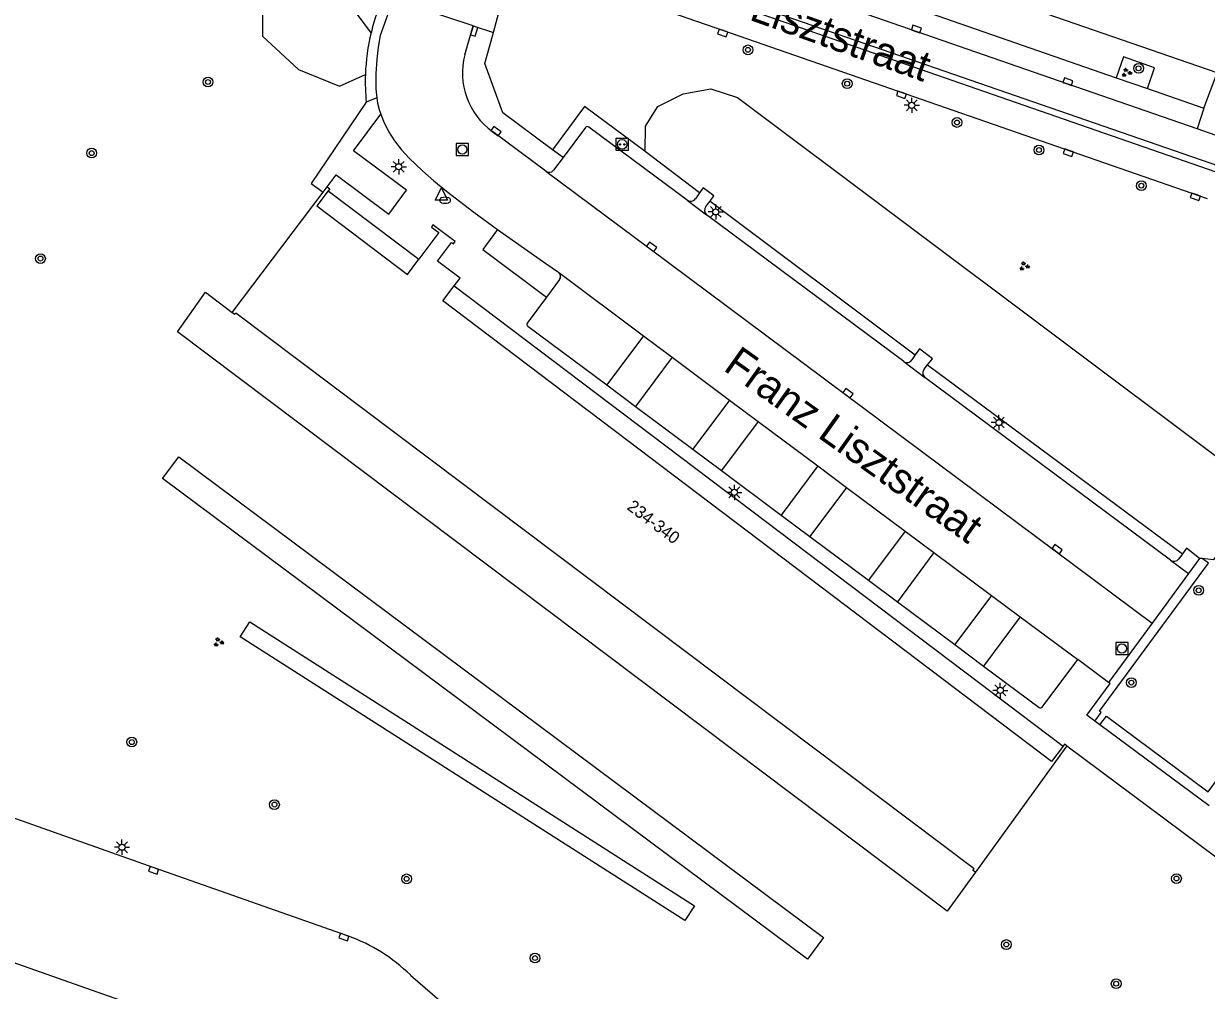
# Model space of a CAD drawing. Extents: x 132999 to 136000, y 398499 to 400501.
# Drawn here: x 133527.8 to 133624.6, y 399335.7 to 399414.8 of the extents above; entities that cross this region are included whole.
import ezdxf

# ---------------------------------------------------------------- set-up
doc = ezdxf.new("R2010")
doc.units = 0
for name, color, linetype in [('gg-anno-huisnummerreeks BGT', 7, 'Continuous'), ('gg-anno-openbare ruimte label', 7, 'Continuous'), ('gg-bbg-hoofdgebouw', 7, 'Continuous'), ('gg-bbg-onder overbouw', 7, 'Continuous'), ('gg-bbg-pand overbouw', 7, 'Continuous'), ('gg-knt-verharding', 7, 'Continuous'), ('gg-knt-verharding nz', 7, 'Continuous'), ('gg-kntw-greppel-droge sloot', 7, 'Continuous'), ('gg-kntw-wadi', 7, 'Continuous'), ('gt-grn-groengrens', 7, 'Continuous'), ('gt-grn-weggrens', 7, 'Continuous'), ('gt-symb-boom', 7, 'Continuous'), ('gt-symb-brandkraan', 7, 'Continuous'), ('gt-symb-groenvak', 7, 'Continuous'), ('gt-symb-kolk', 7, 'Continuous'), ('gt-symb-laadpunt elektrisch vervoer', 7, 'Continuous'), ('gt-symb-lichtmast', 7, 'Continuous'), ('gt-symb-rioolschacht', 7, 'Continuous'), ('gt-symb-waterafsluiter', 7, 'Continuous')]:
    doc.layers.add(name, color=color, linetype=linetype)

# ---------------------------------------------------------------- blocks, each defined once
blk = doc.blocks.new('gt0-LMAST')
at = {"layer": 'gt-symb-lichtmast'}
for p, q in [((-0.182, 0.173), (-0.447, 0.438)), ((-0.005, 0.246), (-0.005, 0.621)), ((0.172, 0.173), (0.437, 0.438)), ((-0.255, -0.004), (-0.63, -0.004)), ((-0.182, -0.181), (-0.447, -0.446)), ((-0.005, -0.254), (-0.005, -0.629)), ((0.437, -0.446), (0.172, -0.181)), ((0.245, -0.004), (0.62, -0.004))]:
    blk.add_line(p, q, dxfattribs=at)
blk.add_circle((-0.005, -0.004), 0.25, dxfattribs=at)
blk = doc.blocks.new('gt0-BOOM')
at = {"layer": 'gt-symb-boom'}
for radius in [0.4, 0.2]:
    blk.add_circle((0, 0), radius, dxfattribs=at)
blk = doc.blocks.new('gt0-KOLK')
at = {"layer": 'gt-symb-kolk'}
blk.add_lwpolyline([(0, 0), (0.375, 0), (0.375, 0.4), (-0.375, 0.4), (-0.375, 0), (0, 0)], dxfattribs=at)
blk = doc.blocks.new('gt0-GRVAK')
at = {"layer": 'gt-symb-groenvak'}
for p, q in [((-0.11, 0.189), (-0.228, 0.24)), ((-0.182, 0.153), (0.088, 0.153)), ((-0.091, 0.211), (-0.156, 0.322)), ((-0.047, 0.214), (-0.047, 0.393)), ((-0.004, 0.211), (0.061, 0.322)), ((0.015, 0.189), (0.133, 0.24)), ((0.262, -0.052), (0.197, 0.059)), ((0.305, -0.049), (0.305, 0.13)), ((0.349, -0.052), (0.414, 0.059)), ((-0.245, -0.228), (-0.363, -0.177)), ((-0.318, -0.264), (-0.047, -0.264)), ((-0.226, -0.206), (-0.291, -0.095)), ((-0.183, -0.203), (-0.183, -0.024)), ((-0.139, -0.206), (-0.074, -0.095)), ((-0.12, -0.228), (-0.002, -0.177)), ((0.243, -0.074), (0.125, -0.023)), ((0.17, -0.11), (0.441, -0.11)), ((0.368, -0.074), (0.486, -0.023))]:
    blk.add_line(p, q, dxfattribs=at)
blk = doc.blocks.new('gt0-BR')
at = {"layer": 'gt-symb-brandkraan'}
for centre, radius, start, end in [((-0.244, 0), 0.206, 107.56694, 252.43307), ((0.599, -2.664), 3, 106.89205, 107.56694), ((0, -0.691), 0.938, 73.10799, 106.89205), ((-0.599, -2.664), 3, 72.43309, 73.10799), ((0.244, 0), 0.206, 287.56695, 72.43309), ((0.599, 2.664), 3, 252.43307, 253.10797), ((0, 0.691), 0.938, 253.10797, 286.89206), ((-0.599, 2.664), 3, 286.89206, 287.56695)]:
    blk.add_arc(centre, radius, start, end, dxfattribs=at)
blk = doc.blocks.new('gt0-WAFSL')
at = {"layer": 'gt-symb-waterafsluiter'}
for p, q in [((-0.5, -0.333), (0, 0.667)), ((0, 0.667), (0.5, -0.333)), ((0.5, -0.333), (-0.5, -0.333))]:
    blk.add_line(p, q, dxfattribs=at)
blk = doc.blocks.new('gt0-LEV')
at = {"layer": 'gt-symb-laadpunt elektrisch vervoer'}
blk.add_lwpolyline([(-0.486, 0.501), (0.486, 0.501), (0.486, -0.499), (-0.486, -0.499)], close=True, dxfattribs=at)
for centre, radius in [((0, 0), 0.393), ((-0.186, 0), 0.0566), ((0.186, 0), 0.0566)]:
    blk.add_circle(centre, radius, dxfattribs=at)
blk = doc.blocks.new('gt0-RS')
at = {"layer": 'gt-symb-rioolschacht'}
blk.add_lwpolyline([(-0.5, -0.5), (0.5, -0.5), (0.5, 0.5), (-0.5, 0.5)], close=True, dxfattribs=at)
blk.add_circle((0, 0), 0.375, dxfattribs=at)

msp = doc.modelspace()

# ---------------------------------------------------------------- linework, layer by layer
at = {"layer": 'gg-bbg-hoofdgebouw'}
for p, q in [((133544.86, 399391.17), (133552.306, 399401.018)), ((133552.306, 399401.018), (133552.64, 399401.46)), ((133613.2, 399355.7), (133605.7, 399345.36))]:
    msp.add_line(p, q, dxfattribs=at)
for points in [[(133552.64, 399401.46), (133552.84, 399401.3), (133552.719, 399401.14)], [(133563.023, 399393.355), (133563.511, 399394), (133561.677, 399395.388), (133562.823, 399396.903), (133562.966, 399396.795), (133563.111, 399396.986), (133561.294, 399398.36), (133561.166, 399398.157), (133561.77, 399397.725), (133560.139, 399395.534)], [(133605.7, 399345.36), (133605.5, 399345.51), (133605.59, 399345.63), (133545.15, 399391.13), (133545.06, 399391.01), (133544.86, 399391.17)], [(133613.2, 399355.7), (133613.01, 399355.84), (133612.889, 399355.681)]]:
    msp.add_lwpolyline(points, dxfattribs=at)
at = {"layer": 'gg-bbg-onder overbouw'}
for points in [[(133552.719, 399401.14), (133551.79, 399399.91), (133559.216, 399394.295), (133560.139, 399395.534)], [(133612.889, 399355.681), (133611.94, 399354.43), (133562.102, 399392.136), (133563.023, 399393.355)]]:
    msp.add_lwpolyline(points, dxfattribs=at)
at = {"layer": 'gg-bbg-pand overbouw'}
for p, q in [((133552.719, 399401.14), (133560.139, 399395.534)), ((133563.023, 399393.355), (133612.889, 399355.681))]:
    msp.add_line(p, q, dxfattribs=at)
at = {"layer": 'gg-knt-verharding'}
for p, q in [((133625.49, 399410.79), (133565.55, 399431.54)), ((133562.084, 399425.189), (133625.595, 399403.173)), ((133625.409, 399402.68), (133561.904, 399424.729)), ((133564.598, 399414.653), (133558.031, 399416.842)), ((133566.243, 399414.105), (133566.694, 399415.727)), ((133601.923, 399415.721), (133617.232, 399410.397)), ((133617.232, 399410.397), (133619.778, 399409.511)), ((133619.778, 399409.511), (133624.414, 399407.899)), ((133624.414, 399407.899), (133623.853, 399406.206)), ((133570.536, 399402.738), (133566.17, 399405.993)), ((133573.792, 399406.318), (133571.95, 399403.859)), ((133582.1, 399400.384), (133574.062, 399406.352)), ((133571.95, 399403.859), (133571.081, 399404.508)), ((133571.95, 399403.859), (133571.173, 399402.821)), ((133583.124, 399400.97), (133582.788, 399400.498)), ((133583.63, 399399.847), (133583.976, 399400.301)), ((133599.846, 399387.161), (133583.697, 399399.188)), ((133571.654, 399393.869), (133570.582, 399392.423)), ((133570.582, 399392.423), (133569.019, 399390.317)), ((133569.07, 399390.058), (133575.522, 399385.247)), ((133600.776, 399387.711), (133600.487, 399387.303)), ((133601.503, 399386.536), (133601.786, 399386.891)), ((133621.667, 399370.897), (133601.56, 399385.87)), ((133575.522, 399385.247), (133577.874, 399383.493)), ((133577.874, 399383.493), (133582.583, 399379.982)), ((133582.583, 399379.982), (133584.928, 399378.233)), ((133584.928, 399378.233), (133589.8, 399374.6)), ((133589.8, 399374.6), (133592.152, 399372.847)), ((133592.152, 399372.847), (133596.952, 399369.267)), ((133622.646, 399371.418), (133622.355, 399371.009)), ((133624.061, 399371.055), (133623.145, 399369.811)), ((133596.952, 399369.267), (133599.312, 399367.507)), ((133623.145, 399369.811), (133620.163, 399365.759)), ((133599.312, 399367.507), (133604.008, 399364.006)), ((133620.163, 399365.759), (133616.592, 399360.905)), ((133604.008, 399364.006), (133606.374, 399362.241)), ((133606.374, 399362.241), (133610.921, 399358.851)), ((133611.179, 399358.886), (133614.088, 399362.765)), ((133616.592, 399360.905), (133614.088, 399362.765)), ((133615.901, 399357.433), (133615.486, 399357.741)), ((133624.846, 399350.787), (133615.901, 399357.433)), ((133613.2, 399355.7), (133625.38, 399346.61)), ((133559.449, 399336.949), (133562.451, 399334.331))]:
    msp.add_line(p, q, dxfattribs=at)
for points in [[(133623.853, 399406.206), (133613.207, 399409.889), (133570.939, 399424.581)], [(133570.991, 399419.137), (133573.329, 399418.348), (133585.082, 399414.257), (133624.675, 399400.522)], [(133558.031, 399416.842), (133556.962, 399413.853), (133556.813, 399412.904), (133556.697, 399411.906), (133556.617, 399410.724), (133556.62, 399409.483), (133556.688, 399408.748)], [(133563.901, 399412.266), (133564.471, 399414.258), (133564.598, 399414.653)], [(133571.081, 399404.508), (133567.028, 399407.533), (133565.537, 399411.562), (133566.243, 399414.105)], [(133619.778, 399409.511), (133620.372, 399411.22), (133617.827, 399412.107), (133617.232, 399410.397)], [(133556.688, 399408.748), (133556.755, 399408.308), (133556.886, 399407.784), (133557.019, 399407.425)], [(133552.64, 399401.46), (133553.361, 399402.441), (133557.683, 399399.236), (133559.124, 399401.181), (133554.797, 399404.411), (133557.019, 399407.425)], [(133557.019, 399407.425), (133557.236, 399406.84), (133557.659, 399405.995), (133558.152, 399405.225), (133558.718, 399404.507), (133559.354, 399403.816), (133560.44, 399402.781), (133561.377, 399401.962), (133562.408, 399401.111), (133564.637, 399399.38), (133566.567, 399397.961)], [(133626.337, 399405.315), (133625.417, 399405.662), (133623.853, 399406.206)], [(133583.976, 399400.301), (133584.297, 399400.721), (133583.421, 399401.388), (133583.124, 399400.97)], [(133566.567, 399397.961), (133565.366, 399396.326), (133570.582, 399392.423)], [(133566.567, 399397.961), (133570.529, 399395.179), (133571.564, 399394.481)], [(133601.786, 399386.891), (133602.189, 399387.396), (133601.118, 399388.195), (133600.776, 399387.711)], [(133624.061, 399371.055), (133622.984, 399371.894), (133622.646, 399371.418)], [(133554.374, 399340.129), (133538.484, 399345.714), (133522.879, 399351.222), (133492.561, 399362.008)], [(133615.486, 399357.741), (133614.831, 399358.228), (133616.735, 399360.799), (133616.592, 399360.905)], [(133839.933, 399236.85), (133839.508, 399236.824), (133826.913, 399239.733), (133811.621, 399243.635), (133794.803, 399248.094), (133776.566, 399253.115), (133751.016, 399260.549), (133724.082, 399269.019), (133708.178, 399274.289), (133692.335, 399279.735), (133664.744, 399289.381), (133636.571, 399299.262), (133551.819, 399329.199), (133510.739, 399343.662), (133496.924, 399348.467), (133496.167, 399348.688)]]:
    msp.add_lwpolyline(points, dxfattribs=at)
for centre, radius, start, end in [((133569.585, 399410.775), 5.877, 165.30422, 234.46679), ((133573.941, 399406.224), 0.176, 46.53729, 147.8172), ((133570.809, 399403.126), 0.475, 234.82969, 320.01775), ((133582.387, 399400.784), 0.492, 234.2949, 324.52169), ((133584.011, 399399.553), 0.481, 142.28847, 229.32206), ((133571.289, 399394.128), 0.448, 324.66492, 52.06685), ((133569.175, 399390.213), 0.187, 146.25092, 236.02841), ((133600.096, 399387.548), 0.461, 237.12353, 327.85836), ((133601.863, 399386.231), 0.471, 139.72171, 230.06183), ((133621.955, 399371.3), 0.495, 234.47967, 324.01256), ((133611.032, 399359), 0.186, 233.34453, 322.10651), ((133549.667, 399326.977), 13.969, 45.55061, 70.30679)]:
    msp.add_arc(centre, radius, start, end, dxfattribs=at)
at = {"layer": 'gg-knt-verharding nz'}
for p, q in [((133582.1, 399400.384), (133583.697, 399399.188)), ((133571.564, 399394.481), (133578.519, 399389.266)), ((133578.519, 399389.266), (133575.522, 399385.247)), ((133578.519, 399389.266), (133580.871, 399387.511)), ((133580.871, 399387.511), (133577.874, 399383.493)), ((133580.871, 399387.511), (133585.576, 399383.996)), ((133599.846, 399387.161), (133601.56, 399385.87)), ((133585.576, 399383.996), (133582.583, 399379.982)), ((133585.576, 399383.996), (133587.925, 399382.253)), ((133587.925, 399382.253), (133584.928, 399378.233)), ((133587.925, 399382.253), (133592.799, 399378.621)), ((133592.799, 399378.621), (133589.8, 399374.6)), ((133592.799, 399378.621), (133595.15, 399376.867)), ((133595.15, 399376.867), (133592.152, 399372.847)), ((133595.15, 399376.867), (133599.948, 399373.286)), ((133599.948, 399373.286), (133596.952, 399369.267)), ((133599.948, 399373.286), (133602.31, 399371.529)), ((133602.31, 399371.529), (133599.312, 399367.507)), ((133602.31, 399371.529), (133607.007, 399368.027)), ((133621.667, 399370.897), (133623.145, 399369.811)), ((133607.007, 399368.027), (133604.008, 399364.006)), ((133607.007, 399368.027), (133609.374, 399366.264)), ((133609.374, 399366.264), (133606.374, 399362.241)), ((133609.374, 399366.264), (133614.088, 399362.765))]:
    msp.add_line(p, q, dxfattribs=at)
msp.add_lwpolyline([(133570.536, 399402.738), (133579.079, 399396.397), (133620.163, 399365.759)], dxfattribs=at)
at = {"layer": 'gg-kntw-greppel-droge sloot'}
msp.add_line((133624.278, 399371.03), (133624.061, 399371.055), dxfattribs=at)
at = {"layer": 'gg-kntw-wadi'}
for p, q in [((133583.124, 399400.97), (133578.658, 399404.346)), ((133583.976, 399400.301), (133600.776, 399387.711)), ((133601.786, 399386.891), (133622.646, 399371.418))]:
    msp.add_line(p, q, dxfattribs=at)
msp.add_lwpolyline([(133578.658, 399404.346), (133578.689, 399406.428), (133579.695, 399408.049), (133581.788, 399409.067), (133584.043, 399409.486), (133586.217, 399408.774), (133625.433, 399379.4), (133626.854, 399377.966), (133627.383, 399375.702), (133626.861, 399373.296), (133625.199, 399370.925), (133624.278, 399371.03)], dxfattribs=at)
at = {"layer": 'gt-grn-groengrens'}
msp.add_line((133556.688, 399408.748), (133555.832, 399408.399), dxfattribs=at)
for points in [[(133556.231, 399414.084), (133553.676, 399417.545), (133549.925, 399418.618), (133547.352, 399416.901), (133547.352, 399413.809), (133550.282, 399411.074), (133553.64, 399409.715), (133555.763, 399410.664)], [(133555.832, 399408.399), (133551.334, 399401.753), (133552.306, 399401.018)], [(133578.658, 399404.346), (133573.696, 399408.03), (133571.081, 399404.508)], [(133605.7, 399345.36), (133603.393, 399342.18), (133540.377, 399389.609), (133542.678, 399392.852), (133544.86, 399391.17)], [(133540.482, 399379.362), (133593.267, 399340.015), (133591.944, 399338.241), (133539.159, 399377.588), (133540.482, 399379.362)], [(133615.486, 399357.741), (133616.011, 399358.447), (133615.865, 399358.556), (133624.776, 399370.664), (133624.278, 399371.03)], [(133615.901, 399357.433), (133616.426, 399358.139), (133624.761, 399351.946), (133639.022, 399371.269), (133639.636, 399370.825)], [(133546.297, 399365.854), (133582.693, 399342.614), (133581.919, 399341.402), (133545.523, 399364.641), (133546.297, 399365.854)]]:
    msp.add_lwpolyline(points, dxfattribs=at)
for centre, radius, start, end in [((133572.955, 399410.057), 17.201, 161.30141, 166.46228), ((133573.002, 399410.047), 17.25, 166.46556, 177.95028), ((133572.902, 399410.053), 17.15, 177.9569, 185.53289)]:
    msp.add_arc(centre, radius, start, end, dxfattribs=at)
at = {"layer": 'gt-grn-weggrens'}
for p, q in [((133564.598, 399414.653), (133566.243, 399414.105)), ((133624.414, 399407.899), (133625.49, 399410.79))]:
    msp.add_line(p, q, dxfattribs=at)

# ---------------------------------------------------------------- block references
at = {"layer": 'gt-symb-boom'}
for p in [(133587.079, 399412.68), (133619.06, 399411.171), (133542.88, 399410.051), (133595.207, 399409.913), (133604.199, 399406.736), (133610.905, 399404.481), (133533.353, 399404.228), (133619.288, 399401.561), (133529.165, 399395.594), (133618.47, 399360.884), (133536.639, 399356.015), (133548.318, 399350.899), (133559.136, 399344.819), (133622.165, 399344.844), (133608.235, 399339.442), (133569.645, 399338.334), (133617.228, 399336.237)]:
    msp.add_blockref('gt0-BOOM', p, dxfattribs=at)
at = {"layer": 'gt-symb-boom', "rotation": 53.416578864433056}
msp.add_blockref('gt0-BOOM', (133623.983, 399368.439), dxfattribs=at)
at = {"layer": 'gt-symb-brandkraan'}
msp.add_blockref('gt0-BR', (133562.286, 399400.368), dxfattribs=at)
at = {"layer": 'gt-symb-groenvak'}
for p in [(133618.068, 399410.817), (133609.692, 399394.97), (133543.728, 399364.191)]:
    msp.add_blockref('gt0-GRVAK', p, dxfattribs=at)
at = {"layer": 'gt-symb-kolk'}
for p, rotation in [((133564.471, 399414.258), -105.98419539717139), ((133600.812, 399414.19), -19.141373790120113), ((133585.082, 399414.257), 160.78568813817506), ((133613.207, 399409.889), -19.087244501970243), ((133599.715, 399409.188), 160.91275549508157), ((133566.337, 399405.866), -36.67944503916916), ((133613.37, 399404.451), 160.85862620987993), ((133623.778, 399400.837), 160.85862620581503), ((133579.079, 399396.397), -36.69720871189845), ((133595.156, 399384.414), -36.6972087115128), ((133612.276, 399371.653), -36.77144029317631), ((133538.484, 399345.714), 160.55951752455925), ((133554.066, 399340.237), 160.6360670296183)]:
    msp.add_blockref('gt0-KOLK', p, dxfattribs=dict(at, rotation=rotation))
at = {"layer": 'gt-symb-laadpunt elektrisch vervoer'}
msp.add_blockref('gt0-LEV', (133576.787, 399404.939), dxfattribs=at)
at = {"layer": 'gt-symb-lichtmast'}
for p in [(133600.5, 399408.145), (133558.496, 399403.113), (133584.455, 399399.422), (133607.633, 399382.174), (133585.973, 399376.459), (133607.748, 399360.252), (133535.841, 399347.409)]:
    msp.add_blockref('gt0-LMAST', p, dxfattribs=at)
at = {"layer": 'gt-symb-rioolschacht'}
for p in [(133563.699, 399404.521), (133617.695, 399363.676)]:
    msp.add_blockref('gt0-RS', p, dxfattribs=at)
at = {"layer": 'gt-symb-waterafsluiter'}
msp.add_blockref('gt0-WAFSL', (133561.987, 399400.719), dxfattribs=at)

# ---------------------------------------------------------------- texts
at = {"layer": 'gg-anno-huisnummerreeks BGT'}
msp.add_text('234-340', height=1, rotation=322.9, dxfattribs=at).set_placement((133577.106, 399375.126))
at = {"layer": 'gg-anno-openbare ruimte label'}
for rotation, p in [(340.4, (133578.176, 399418.344)), (324.6, (133584.974, 399386.51))]:
    msp.add_text('Franz Lisztstraat', height=2.5, rotation=rotation, dxfattribs=at).set_placement(p)

doc.saveas('drawing.dxf')
